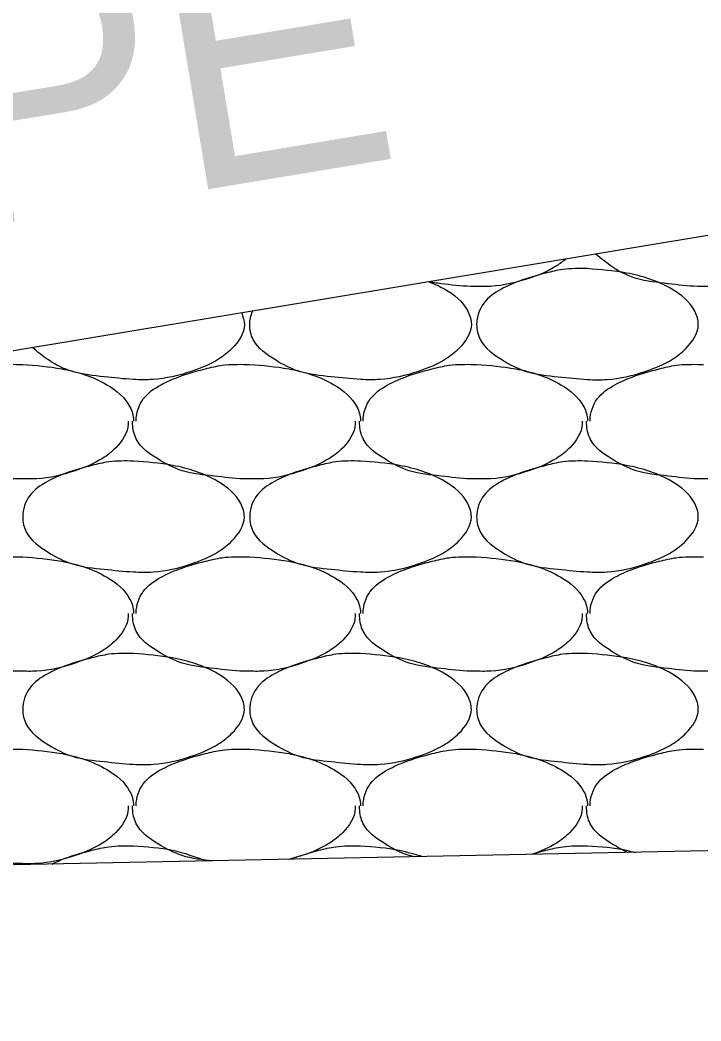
# Model space of a CAD drawing. Extents: x 1364961 to 1365294, y 367927 to 368034.
# Drawn here: x 1365021.942 to 1365023.478, y 367997.387 to 367999.645 of the extents above; entities that cross this region are included whole.
import ezdxf

# ---------------------------------------------------------------- set-up
doc = ezdxf.new("R2010")
doc.units = 0
doc.layers.add('Default', color=7, linetype='Continuous')

msp = doc.modelspace()

# ---------------------------------------------------------------- linework, layer by layer
at = {"layer": 'Default'}
for p, q in [((1365025.9943, 367999.5737), (1365004.6394, 367996.027)), ((1365021.9423, 367998.8677), (1365021.9483, 367998.8677)), ((1365022.4543, 367998.8677), (1365022.4603, 367998.8677)), ((1365022.9663, 367998.8677), (1365022.9723, 367998.8677)), ((1365023.4783, 367998.8677), (1365023.4843, 367998.8677)), ((1365021.9423, 367998.4337), (1365021.9483, 367998.4337)), ((1365022.4543, 367998.4337), (1365022.4603, 367998.4337)), ((1365022.9663, 367998.4337), (1365022.9723, 367998.4337)), ((1365023.4783, 367998.4337), (1365023.4843, 367998.4337)), ((1365021.9423, 367997.9997), (1365021.9483, 367997.9997)), ((1365022.4543, 367997.9997), (1365022.4603, 367997.9997)), ((1365022.9663, 367997.9997), (1365022.9723, 367997.9997)), ((1365023.4783, 367997.9997), (1365023.4843, 367997.9997)), ((1365031.9783, 367997.9397), (1365013.9943, 367997.5807))]:
    msp.add_line(p, q, dxfattribs=at)
for points in [[(1365023.7223, 367999.1737), (1365023.7223, 367999.1677), (1365023.6943, 367999.1137), (1365023.6643, 367999.0897), (1365023.6023, 367999.0617), (1365023.5163, 367999.0437), (1365023.4783, 367999.0437)], [(1365023.1743, 367999.1057), (1365023.1523, 367999.0897), (1365023.0903, 367999.0617), (1365023.0043, 367999.0437), (1365022.9663, 367999.0437)], [(1365023.4783, 367999.0437), (1365023.4703, 367999.0437), (1365023.4043, 367999.0497), (1365023.3323, 367999.0617), (1365023.2783, 367999.0877), (1365023.2413, 367999.1167)], [(1365023.2223, 367999.0837), (1365023.3103, 367999.0737), (1365023.4123, 367999.0377), (1365023.4643, 367998.9877), (1365023.4723, 367998.9577), (1365023.4443, 367998.9037), (1365023.4143, 367998.8797), (1365023.3523, 367998.8517), (1365023.2663, 367998.8337), (1365023.2223, 367998.8337), (1365023.1563, 367998.8397), (1365023.0843, 367998.8517), (1365023.0303, 367998.8777), (1365022.9803, 367998.9237), (1365022.9723, 367998.9577), (1365022.9883, 367999.0057), (1365023.0283, 367999.0377), (1365023.0683, 367999.0557), (1365023.1283, 367999.0737), (1365023.1663, 367999.0817), (1365023.2223, 367999.0837)], [(1365022.8653, 367999.0537), (1365022.9003, 367999.0377), (1365022.9523, 367998.9877), (1365022.9603, 367998.9577), (1365022.9323, 367998.9037), (1365022.9023, 367998.8797), (1365022.8403, 367998.8517), (1365022.7543, 367998.8337), (1365022.7103, 367998.8337), (1365022.6443, 367998.8397), (1365022.5723, 367998.8517), (1365022.5183, 367998.8777), (1365022.4683, 367998.9237), (1365022.4603, 367998.9577), (1365022.4663, 367998.9877)], [(1365022.9663, 367999.0437), (1365022.9583, 367999.0437), (1365022.8923, 367999.0497), (1365022.8623, 367999.0537)], [(1365022.4423, 367998.9837), (1365022.4483, 367998.9577), (1365022.4203, 367998.9037), (1365022.3903, 367998.8797), (1365022.3283, 367998.8517), (1365022.2423, 367998.8337), (1365022.1983, 367998.8337), (1365022.1323, 367998.8397), (1365022.0603, 367998.8517), (1365022.0063, 367998.8777), (1365021.9703, 367998.9057)], [(1365021.6923, 367998.7397), (1365021.6923, 367998.7417), (1365021.7083, 367998.7897), (1365021.7483, 367998.8217), (1365021.7883, 367998.8397), (1365021.8483, 367998.8577), (1365021.8863, 367998.8657), (1365021.9423, 367998.8677)], [(1365021.9483, 367998.8677), (1365022.0363, 367998.8577), (1365022.1383, 367998.8217), (1365022.1903, 367998.7717), (1365022.1983, 367998.7417), (1365022.1983, 367998.7397)], [(1365022.2043, 367998.7397), (1365022.2043, 367998.7417), (1365022.2203, 367998.7897), (1365022.2603, 367998.8217), (1365022.3003, 367998.8397), (1365022.3603, 367998.8577), (1365022.3983, 367998.8657), (1365022.4543, 367998.8677)], [(1365022.4603, 367998.8677), (1365022.5483, 367998.8577), (1365022.6503, 367998.8217), (1365022.7023, 367998.7717), (1365022.7103, 367998.7417), (1365022.7103, 367998.7397)], [(1365022.7163, 367998.7397), (1365022.7163, 367998.7417), (1365022.7323, 367998.7897), (1365022.7723, 367998.8217), (1365022.8123, 367998.8397), (1365022.8723, 367998.8577), (1365022.9103, 367998.8657), (1365022.9663, 367998.8677)], [(1365022.9723, 367998.8677), (1365023.0603, 367998.8577), (1365023.1623, 367998.8217), (1365023.2143, 367998.7717), (1365023.2223, 367998.7417), (1365023.2223, 367998.7397)], [(1365023.2283, 367998.7397), (1365023.2283, 367998.7417), (1365023.2443, 367998.7897), (1365023.2843, 367998.8217), (1365023.3243, 367998.8397), (1365023.3843, 367998.8577), (1365023.4223, 367998.8657), (1365023.4783, 367998.8677)], [(1365021.9423, 367998.6097), (1365021.9343, 367998.6097), (1365021.8683, 367998.6157), (1365021.7963, 367998.6277), (1365021.7423, 367998.6537), (1365021.6923, 367998.6997), (1365021.6843, 367998.7337), (1365021.6843, 367998.7397)], [(1365022.1863, 367998.7397), (1365022.1863, 367998.7337), (1365022.1583, 367998.6797), (1365022.1283, 367998.6557), (1365022.0663, 367998.6277), (1365021.9803, 367998.6097), (1365021.9423, 367998.6097)], [(1365022.4543, 367998.6097), (1365022.4463, 367998.6097), (1365022.3803, 367998.6157), (1365022.3083, 367998.6277), (1365022.2543, 367998.6537), (1365022.2043, 367998.6997), (1365022.1963, 367998.7337), (1365022.1963, 367998.7397)], [(1365022.6983, 367998.7397), (1365022.6983, 367998.7337), (1365022.6703, 367998.6797), (1365022.6403, 367998.6557), (1365022.5783, 367998.6277), (1365022.4923, 367998.6097), (1365022.4543, 367998.6097)], [(1365022.9663, 367998.6097), (1365022.9583, 367998.6097), (1365022.8923, 367998.6157), (1365022.8203, 367998.6277), (1365022.7663, 367998.6537), (1365022.7163, 367998.6997), (1365022.7083, 367998.7337), (1365022.7083, 367998.7397)], [(1365023.2103, 367998.7397), (1365023.2103, 367998.7337), (1365023.1823, 367998.6797), (1365023.1523, 367998.6557), (1365023.0903, 367998.6277), (1365023.0043, 367998.6097), (1365022.9663, 367998.6097)], [(1365023.4783, 367998.6097), (1365023.4703, 367998.6097), (1365023.4043, 367998.6157), (1365023.3323, 367998.6277), (1365023.2783, 367998.6537), (1365023.2283, 367998.6997), (1365023.2203, 367998.7337), (1365023.2203, 367998.7397)], [(1365023.7223, 367998.7397), (1365023.7223, 367998.7337), (1365023.6943, 367998.6797), (1365023.6643, 367998.6557), (1365023.6023, 367998.6277), (1365023.5163, 367998.6097), (1365023.4783, 367998.6097)], [(1365022.1983, 367998.6497), (1365022.2863, 367998.6397), (1365022.3883, 367998.6037), (1365022.4403, 367998.5537), (1365022.4483, 367998.5237), (1365022.4203, 367998.4697), (1365022.3903, 367998.4457), (1365022.3283, 367998.4177), (1365022.2423, 367998.3997), (1365022.1983, 367998.3997), (1365022.1323, 367998.4057), (1365022.0603, 367998.4177), (1365022.0063, 367998.4437), (1365021.9563, 367998.4897), (1365021.9483, 367998.5237), (1365021.9643, 367998.5717), (1365022.0043, 367998.6037), (1365022.0443, 367998.6217), (1365022.1043, 367998.6397), (1365022.1423, 367998.6477), (1365022.1983, 367998.6497)], [(1365022.7103, 367998.6497), (1365022.7983, 367998.6397), (1365022.9003, 367998.6037), (1365022.9523, 367998.5537), (1365022.9603, 367998.5237), (1365022.9323, 367998.4697), (1365022.9023, 367998.4457), (1365022.8403, 367998.4177), (1365022.7543, 367998.3997), (1365022.7103, 367998.3997), (1365022.6443, 367998.4057), (1365022.5723, 367998.4177), (1365022.5183, 367998.4437), (1365022.4683, 367998.4897), (1365022.4603, 367998.5237), (1365022.4763, 367998.5717), (1365022.5163, 367998.6037), (1365022.5563, 367998.6217), (1365022.6163, 367998.6397), (1365022.6543, 367998.6477), (1365022.7103, 367998.6497)], [(1365023.2223, 367998.6497), (1365023.3103, 367998.6397), (1365023.4123, 367998.6037), (1365023.4643, 367998.5537), (1365023.4723, 367998.5237), (1365023.4443, 367998.4697), (1365023.4143, 367998.4457), (1365023.3523, 367998.4177), (1365023.2663, 367998.3997), (1365023.2223, 367998.3997), (1365023.1563, 367998.4057), (1365023.0843, 367998.4177), (1365023.0303, 367998.4437), (1365022.9803, 367998.4897), (1365022.9723, 367998.5237), (1365022.9883, 367998.5717), (1365023.0283, 367998.6037), (1365023.0683, 367998.6217), (1365023.1283, 367998.6397), (1365023.1663, 367998.6477), (1365023.2223, 367998.6497)], [(1365021.6923, 367998.3057), (1365021.6923, 367998.3077), (1365021.7083, 367998.3557), (1365021.7483, 367998.3877), (1365021.7883, 367998.4057), (1365021.8483, 367998.4237), (1365021.8863, 367998.4317), (1365021.9423, 367998.4337)], [(1365021.9483, 367998.4337), (1365022.0363, 367998.4237), (1365022.1383, 367998.3877), (1365022.1903, 367998.3377), (1365022.1983, 367998.3077), (1365022.1983, 367998.3057)], [(1365022.2043, 367998.3057), (1365022.2043, 367998.3077), (1365022.2203, 367998.3557), (1365022.2603, 367998.3877), (1365022.3003, 367998.4057), (1365022.3603, 367998.4237), (1365022.3983, 367998.4317), (1365022.4543, 367998.4337)], [(1365022.4603, 367998.4337), (1365022.5483, 367998.4237), (1365022.6503, 367998.3877), (1365022.7023, 367998.3377), (1365022.7103, 367998.3077), (1365022.7103, 367998.3057)], [(1365022.7163, 367998.3057), (1365022.7163, 367998.3077), (1365022.7323, 367998.3557), (1365022.7723, 367998.3877), (1365022.8123, 367998.4057), (1365022.8723, 367998.4237), (1365022.9103, 367998.4317), (1365022.9663, 367998.4337)], [(1365022.9723, 367998.4337), (1365023.0603, 367998.4237), (1365023.1623, 367998.3877), (1365023.2143, 367998.3377), (1365023.2223, 367998.3077), (1365023.2223, 367998.3057)], [(1365023.2283, 367998.3057), (1365023.2283, 367998.3077), (1365023.2443, 367998.3557), (1365023.2843, 367998.3877), (1365023.3243, 367998.4057), (1365023.3843, 367998.4237), (1365023.4223, 367998.4317), (1365023.4783, 367998.4337)], [(1365021.9423, 367998.1757), (1365021.9343, 367998.1757), (1365021.8683, 367998.1817), (1365021.7963, 367998.1937), (1365021.7423, 367998.2197), (1365021.6923, 367998.2657), (1365021.6843, 367998.2997), (1365021.6843, 367998.3057)], [(1365022.1863, 367998.3057), (1365022.1863, 367998.2997), (1365022.1583, 367998.2457), (1365022.1283, 367998.2217), (1365022.0663, 367998.1937), (1365021.9803, 367998.1757), (1365021.9423, 367998.1757)], [(1365022.4543, 367998.1757), (1365022.4463, 367998.1757), (1365022.3803, 367998.1817), (1365022.3083, 367998.1937), (1365022.2543, 367998.2197), (1365022.2043, 367998.2657), (1365022.1963, 367998.2997), (1365022.1963, 367998.3057)], [(1365022.6983, 367998.3057), (1365022.6983, 367998.2997), (1365022.6703, 367998.2457), (1365022.6403, 367998.2217), (1365022.5783, 367998.1937), (1365022.4923, 367998.1757), (1365022.4543, 367998.1757)], [(1365022.9663, 367998.1757), (1365022.9583, 367998.1757), (1365022.8923, 367998.1817), (1365022.8203, 367998.1937), (1365022.7663, 367998.2197), (1365022.7163, 367998.2657), (1365022.7083, 367998.2997), (1365022.7083, 367998.3057)], [(1365023.2103, 367998.3057), (1365023.2103, 367998.2997), (1365023.1823, 367998.2457), (1365023.1523, 367998.2217), (1365023.0903, 367998.1937), (1365023.0043, 367998.1757), (1365022.9663, 367998.1757)], [(1365023.4783, 367998.1757), (1365023.4703, 367998.1757), (1365023.4043, 367998.1817), (1365023.3323, 367998.1937), (1365023.2783, 367998.2197), (1365023.2283, 367998.2657), (1365023.2203, 367998.2997), (1365023.2203, 367998.3057)], [(1365023.7223, 367998.3057), (1365023.7223, 367998.2997), (1365023.6943, 367998.2457), (1365023.6643, 367998.2217), (1365023.6023, 367998.1937), (1365023.5163, 367998.1757), (1365023.4783, 367998.1757)], [(1365022.1983, 367998.2157), (1365022.2863, 367998.2057), (1365022.3883, 367998.1697), (1365022.4403, 367998.1197), (1365022.4483, 367998.0897), (1365022.4203, 367998.0357), (1365022.3903, 367998.0117), (1365022.3283, 367997.9837), (1365022.2423, 367997.9657), (1365022.1983, 367997.9657), (1365022.1323, 367997.9717), (1365022.0603, 367997.9837), (1365022.0063, 367998.0097), (1365021.9563, 367998.0557), (1365021.9483, 367998.0897), (1365021.9643, 367998.1377), (1365022.0043, 367998.1697), (1365022.0443, 367998.1877), (1365022.1043, 367998.2057), (1365022.1423, 367998.2137), (1365022.1983, 367998.2157)], [(1365022.7103, 367998.2157), (1365022.7983, 367998.2057), (1365022.9003, 367998.1697), (1365022.9523, 367998.1197), (1365022.9603, 367998.0897), (1365022.9323, 367998.0357), (1365022.9023, 367998.0117), (1365022.8403, 367997.9837), (1365022.7543, 367997.9657), (1365022.7103, 367997.9657), (1365022.6443, 367997.9717), (1365022.5723, 367997.9837), (1365022.5183, 367998.0097), (1365022.4683, 367998.0557), (1365022.4603, 367998.0897), (1365022.4763, 367998.1377), (1365022.5163, 367998.1697), (1365022.5563, 367998.1877), (1365022.6163, 367998.2057), (1365022.6543, 367998.2137), (1365022.7103, 367998.2157)], [(1365023.2223, 367998.2157), (1365023.3103, 367998.2057), (1365023.4123, 367998.1697), (1365023.4643, 367998.1197), (1365023.4723, 367998.0897), (1365023.4443, 367998.0357), (1365023.4143, 367998.0117), (1365023.3523, 367997.9837), (1365023.2663, 367997.9657), (1365023.2223, 367997.9657), (1365023.1563, 367997.9717), (1365023.0843, 367997.9837), (1365023.0303, 367998.0097), (1365022.9803, 367998.0557), (1365022.9723, 367998.0897), (1365022.9883, 367998.1377), (1365023.0283, 367998.1697), (1365023.0683, 367998.1877), (1365023.1283, 367998.2057), (1365023.1663, 367998.2137), (1365023.2223, 367998.2157)], [(1365021.6923, 367997.8717), (1365021.6923, 367997.8737), (1365021.7083, 367997.9217), (1365021.7483, 367997.9537), (1365021.7883, 367997.9717), (1365021.8483, 367997.9897), (1365021.8863, 367997.9977), (1365021.9423, 367997.9997)], [(1365021.9483, 367997.9997), (1365022.0363, 367997.9897), (1365022.1383, 367997.9537), (1365022.1903, 367997.9037), (1365022.1983, 367997.8737), (1365022.1983, 367997.8717)], [(1365022.2043, 367997.8717), (1365022.2043, 367997.8737), (1365022.2203, 367997.9217), (1365022.2603, 367997.9537), (1365022.3003, 367997.9717), (1365022.3603, 367997.9897), (1365022.3983, 367997.9977), (1365022.4543, 367997.9997)], [(1365022.4603, 367997.9997), (1365022.5483, 367997.9897), (1365022.6503, 367997.9537), (1365022.7023, 367997.9037), (1365022.7103, 367997.8737), (1365022.7103, 367997.8717)], [(1365022.7163, 367997.8717), (1365022.7163, 367997.8737), (1365022.7323, 367997.9217), (1365022.7723, 367997.9537), (1365022.8123, 367997.9717), (1365022.8723, 367997.9897), (1365022.9103, 367997.9977), (1365022.9663, 367997.9997)], [(1365022.9723, 367997.9997), (1365023.0603, 367997.9897), (1365023.1623, 367997.9537), (1365023.2143, 367997.9037), (1365023.2223, 367997.8737), (1365023.2223, 367997.8717)], [(1365023.2283, 367997.8717), (1365023.2283, 367997.8737), (1365023.2443, 367997.9217), (1365023.2843, 367997.9537), (1365023.3243, 367997.9717), (1365023.3843, 367997.9897), (1365023.4223, 367997.9977), (1365023.4783, 367997.9997)], [(1365021.9423, 367997.7417), (1365021.9343, 367997.7417), (1365021.8683, 367997.7477), (1365021.7963, 367997.7597), (1365021.7423, 367997.7857), (1365021.6923, 367997.8317), (1365021.6843, 367997.8657), (1365021.6843, 367997.8717)], [(1365022.1863, 367997.8717), (1365022.1863, 367997.8657), (1365022.1583, 367997.8117), (1365022.1283, 367997.7877), (1365022.0663, 367997.7597), (1365021.9803, 367997.7417), (1365021.9423, 367997.7417)], [(1365022.3773, 367997.7477), (1365022.3083, 367997.7597), (1365022.2543, 367997.7857), (1365022.2043, 367997.8317), (1365022.1963, 367997.8657), (1365022.1963, 367997.8717)], [(1365022.6983, 367997.8717), (1365022.6983, 367997.8657), (1365022.6703, 367997.8117), (1365022.6403, 367997.7877), (1365022.5783, 367997.7597), (1365022.5503, 367997.7517)], [(1365022.8323, 367997.7567), (1365022.8203, 367997.7597), (1365022.7663, 367997.7857), (1365022.7163, 367997.8317), (1365022.7083, 367997.8657), (1365022.7083, 367997.8717)], [(1365023.2103, 367997.8717), (1365023.2103, 367997.8657), (1365023.1823, 367997.8117), (1365023.1523, 367997.7877), (1365023.0983, 367997.7627)], [(1365023.3123, 367997.7667), (1365023.2783, 367997.7857), (1365023.2283, 367997.8317), (1365023.2203, 367997.8657), (1365023.2203, 367997.8717)], [(1365022.0143, 367997.7407), (1365022.0443, 367997.7537), (1365022.1043, 367997.7717), (1365022.1423, 367997.7797), (1365022.1983, 367997.7817)], [(1365022.1983, 367997.7817), (1365022.2863, 367997.7717), (1365022.3633, 367997.7477)], [(1365022.5503, 367997.7517), (1365022.5563, 367997.7537), (1365022.6163, 367997.7717), (1365022.6543, 367997.7797), (1365022.7103, 367997.7817)], [(1365022.7103, 367997.7817), (1365022.7983, 367997.7717), (1365022.8503, 367997.7577)], [(1365023.0953, 367997.7627), (1365023.1283, 367997.7717), (1365023.1663, 367997.7797), (1365023.2223, 367997.7817)], [(1365023.2223, 367997.7817), (1365023.3103, 367997.7717), (1365023.3303, 367997.7667)]]:
    msp.add_spline(points, degree=3, dxfattribs=at)

# ---------------------------------------------------------------- texts
msp.add_text('EXIST. SLOPE', height=0.576, rotation=9.4298, dxfattribs=at).set_placement((1365017.6593, 367998.481))

doc.saveas('drawing.dxf')
